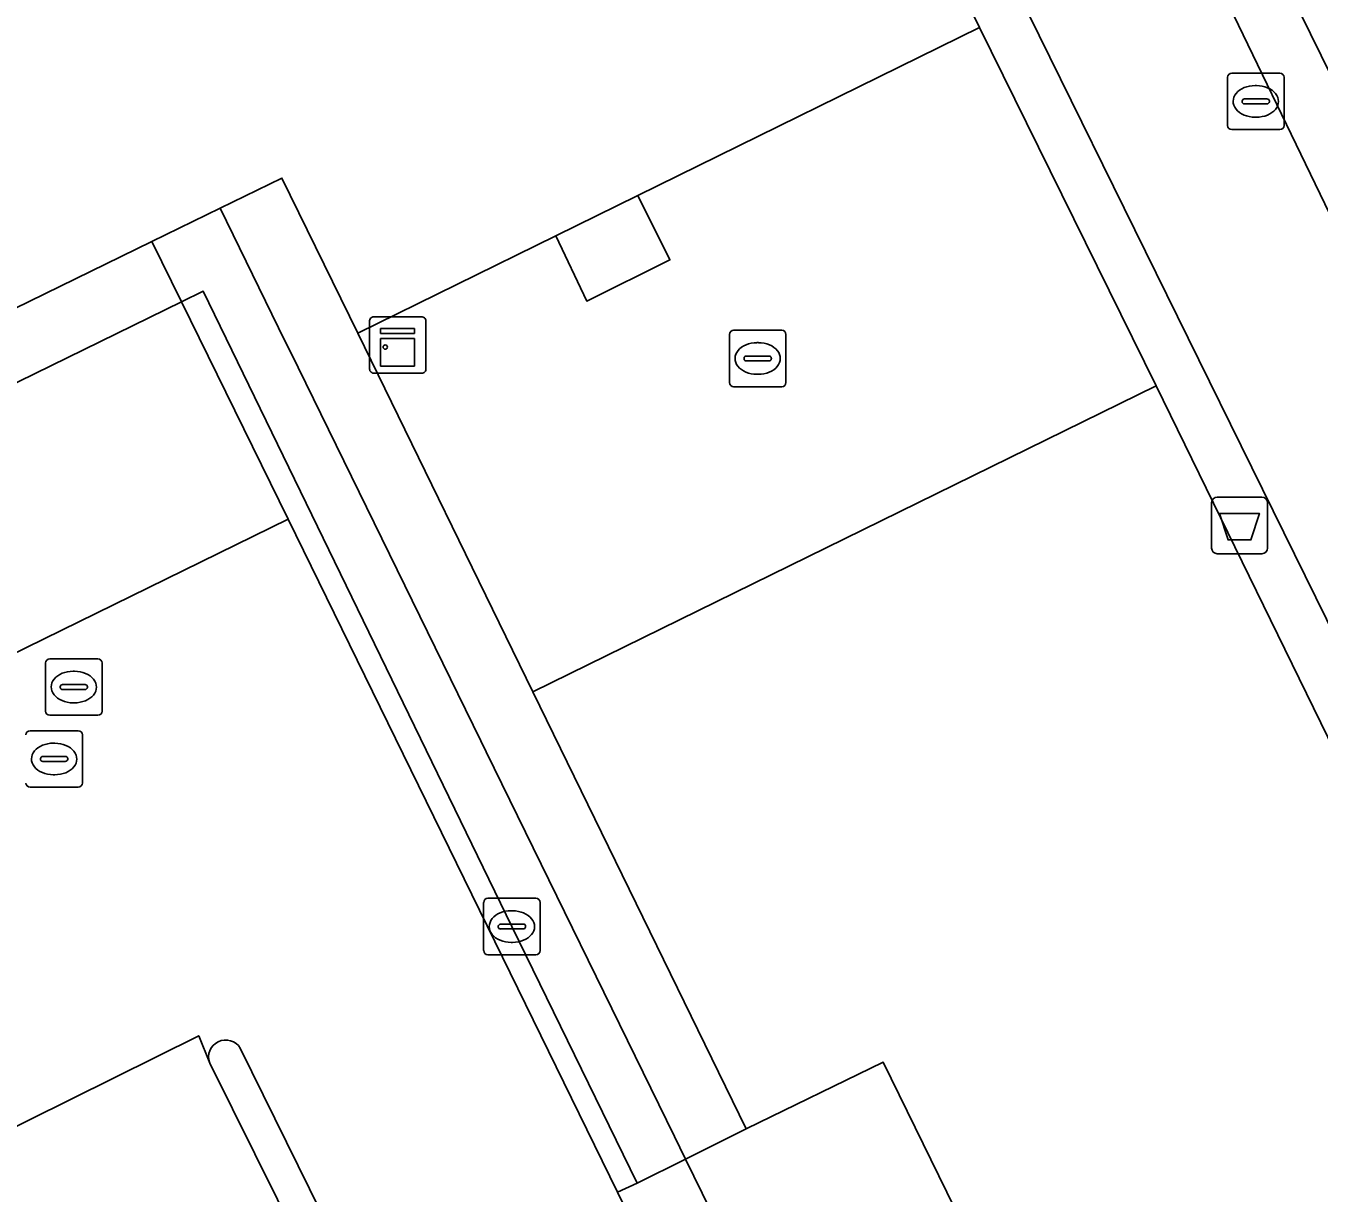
# Model space of a CAD drawing. Extents: x 160455 to 162082, y 388339 to 389736.
# Drawn here: x 160942.82 to 160965.73, y 388835.68 to 388856.35 of the extents above; entities that cross this region are included whole.
import ezdxf

# ---------------------------------------------------------------- set-up
doc = ezdxf.new("R2010")
doc.units = 0
for name, color, linetype in [('IMGEO_Afvalbak', 7, 'Continuous'), ('IMGEO_Erf', 7, 'Continuous'), ('IMGEO_Kast', 7, 'Continuous'), ('IMGEO_Kolk', 7, 'Continuous'), ('IMGEO_Pand', 7, 'Continuous'), ('IMGEO_Pand_overbouw', 7, 'Continuous'), ('IMGEO_Parkeervlak_open', 7, 'Continuous'), ('IMGEO_Rijbaan_lokaal_open', 7, 'Continuous'), ('IMGEO_Rioolput', 7, 'Continuous'), ('IMGEO_Verkeerseiland_open', 7, 'Continuous'), ('IMGEO_Voetpad_open', 7, 'Continuous')]:
    doc.layers.add(name, color=color, linetype=linetype)

msp = doc.modelspace()

# ---------------------------------------------------------------- linework, layer by layer
at = {"layer": 'IMGEO_Afvalbak'}
for p, q in [((160963.826, 388847.107), (160963.826, 388847.907)), ((160963.826, 388847.907), (160963.826, 388847.107)), ((160963.926, 388848.007), (160964.716, 388848.007)), ((160964.716, 388848.007), (160963.926, 388848.007)), ((160964.816, 388847.907), (160964.816, 388847.107)), ((160964.816, 388847.107), (160964.816, 388847.907)), ((160964.716, 388847.007), (160963.926, 388847.007)), ((160963.926, 388847.007), (160964.716, 388847.007))]:
    msp.add_line(p, q, dxfattribs=at)
msp.add_lwpolyline([(160963.969, 388847.721), (160964.673, 388847.721), (160964.524, 388847.251), (160964.118, 388847.251), (160963.969, 388847.721)], dxfattribs=at)
for centre, start, end in [((160963.926, 388847.907), 90, 180), ((160963.926, 388847.907), 90, 180), ((160964.716, 388847.907), 0, 90), ((160964.716, 388847.907), 360, 90), ((160963.926, 388847.107), 180, 270), ((160963.926, 388847.107), 180, 270), ((160964.716, 388847.107), 270, 0), ((160964.716, 388847.107), 270, 0)]:
    msp.add_arc(centre, 0.1, start, end, dxfattribs=at)
at = {"layer": 'IMGEO_Erf'}
msp.add_lwpolyline([(160953.666, 388853.353), (160952.208, 388852.636), (160952.757, 388851.479), (160954.232, 388852.21)], close=True, dxfattribs=at)
at = {"layer": 'IMGEO_Kast'}
for p, q in [((160948.911, 388850.277), (160948.911, 388851.118)), ((160948.911, 388851.118), (160948.911, 388850.277)), ((160948.986, 388851.202), (160949.827, 388851.202)), ((160949.827, 388851.202), (160948.986, 388851.202)), ((160949.911, 388851.127), (160949.911, 388850.286)), ((160949.911, 388850.286), (160949.911, 388851.127)), ((160949.836, 388850.202), (160948.995, 388850.202)), ((160948.995, 388850.202), (160949.836, 388850.202))]:
    msp.add_line(p, q, dxfattribs=at)
for points in [[(160949.106, 388850.992), (160949.706, 388850.992), (160949.706, 388850.907), (160949.106, 388850.907), (160949.106, 388850.992)], [(160949.106, 388850.817), (160949.706, 388850.817), (160949.706, 388850.328), (160949.106, 388850.328), (160949.106, 388850.817)]]:
    msp.add_lwpolyline(points, dxfattribs=at)
msp.add_circle((160949.19, 388850.666), 0.0377, dxfattribs=at)
for centre, start, end in [((160948.989, 388851.124), 92.4484, 184.2845), ((160948.989, 388851.124), 92.4484, 184.2845), ((160949.833, 388851.124), 2.4484, 94.2845), ((160949.833, 388851.124), 2.4484, 94.2845), ((160948.989, 388850.28), 182.4484, 274.2845), ((160948.989, 388850.28), 182.4484, 274.2845), ((160949.833, 388850.28), 272.4484, 4.2845), ((160949.833, 388850.28), 272.4484, 4.2845)]:
    msp.add_arc(centre, 0.0779, start, end, dxfattribs=at)
at = {"layer": 'IMGEO_Kolk'}
for p, q in [((160955.285, 388850.038), (160955.285, 388850.89)), ((160955.36, 388850.964), (160956.212, 388850.964)), ((160956.286, 388850.89), (160956.286, 388850.038)), ((160955.773, 388850.744), (160955.798, 388850.744)), ((160955.544, 388850.458), (160955.544, 388850.47)), ((160955.982, 388850.421), (160955.584, 388850.421)), ((160955.587, 388850.507), (160955.985, 388850.507)), ((160956.028, 388850.47), (160956.028, 388850.458)), ((160955.796, 388850.184), (160955.771, 388850.184)), ((160956.212, 388849.964), (160955.36, 388849.964)), ((160950.932, 388839.977), (160950.932, 388840.829)), ((160951.007, 388840.903), (160951.859, 388840.903)), ((160951.933, 388840.829), (160951.933, 388839.977)), ((160951.42, 388840.683), (160951.445, 388840.683)), ((160951.191, 388840.397), (160951.191, 388840.409)), ((160951.629, 388840.36), (160951.231, 388840.36)), ((160951.234, 388840.446), (160951.632, 388840.446)), ((160951.675, 388840.409), (160951.675, 388840.397)), ((160951.443, 388840.123), (160951.418, 388840.123)), ((160951.859, 388839.903), (160951.007, 388839.903))]:
    msp.add_line(p, q, dxfattribs=at)
for points in [[(160955.285, 388850.038), (160955.285, 388850.89)], [(160955.36, 388850.964), (160956.212, 388850.964)], [(160956.286, 388850.89), (160956.286, 388850.038)], [(160956.212, 388849.964), (160955.36, 388849.964)], [(160950.932, 388839.977), (160950.932, 388840.829)], [(160951.007, 388840.903), (160951.859, 388840.903)], [(160951.933, 388840.829), (160951.933, 388839.977)], [(160951.859, 388839.903), (160951.007, 388839.903)]]:
    msp.add_lwpolyline(points, dxfattribs=at)
for centre, radius, start, end in [((160955.362, 388850.888), 0.0765, 91.552, 178.448), ((160955.362, 388850.888), 0.0765, 91.552, 178.448), ((160956.21, 388850.888), 0.0765, 1.552, 88.448), ((160956.21, 388850.888), 0.0765, 1.552, 88.448), ((160955.584, 388850.467), 0.0403, 85.8775, 175.7526), ((160955.581, 388850.457), 0.0366, 178.938, 274.7102), ((160955.985, 388850.464), 0.043, 264.8664, 352.4533), ((160955.989, 388850.469), 0.0386, 1.7309, 96.639), ((160955.362, 388850.04), 0.0765, 181.552, 268.448), ((160955.362, 388850.04), 0.0765, 181.552, 268.448), ((160956.21, 388850.04), 0.0765, 271.552, 358.448), ((160956.21, 388850.04), 0.0765, 271.552, 358.448), ((160951.009, 388840.827), 0.0765, 91.552, 178.448), ((160951.009, 388840.827), 0.0765, 91.552, 178.448), ((160951.857, 388840.827), 0.0765, 1.552, 88.448), ((160951.857, 388840.827), 0.0765, 1.552, 88.448), ((160951.231, 388840.406), 0.0403, 85.8775, 175.7526), ((160951.228, 388840.396), 0.0366, 178.938, 274.7102), ((160951.632, 388840.403), 0.043, 264.8664, 352.4533), ((160951.636, 388840.408), 0.0386, 1.7309, 96.639), ((160951.009, 388839.979), 0.0765, 181.552, 268.448), ((160951.009, 388839.979), 0.0765, 181.552, 268.448), ((160951.857, 388839.979), 0.0765, 271.552, 358.448), ((160951.857, 388839.979), 0.0765, 271.552, 358.448)]:
    msp.add_arc(centre, radius, start, end, dxfattribs=at)
for centre, major_axis, ratio, start_param, end_param in [((160955.772, 388850.464), (-0.387, 0.002), 0.722429, 4.712389, 7.853982), ((160955.797, 388850.464), (-0.39, 0.002), 0.717154, 1.570796, 4.712389), ((160951.419, 388840.403), (-0.387, 0.002), 0.722429, 4.712389, 7.853982), ((160951.444, 388840.403), (-0.39, 0.002), 0.717154, 1.570796, 4.712389)]:
    msp.add_ellipse(centre, major_axis=major_axis, ratio=ratio, start_param=start_param, end_param=end_param, dxfattribs=at)
at = {"layer": 'IMGEO_Pand'}
msp.add_lwpolyline([(160946.404, 388883.487), (160945.527, 388885.278), (160948.262, 388886.604), (160943.082, 388897.181), (160942.472, 388898.428), (160942.027, 388899.36), (160941.582, 388900.27), (160936.655, 388897.846), (160932.67, 388906.09), (160912.86, 388896.392), (160935.895, 388849.326), (160936.395, 388848.304), (160945.056, 388852.538), (160946.265, 388853.123), (160947.36, 388853.658), (160948.706, 388850.914), (160952.208, 388852.636), (160953.666, 388853.353), (160959.714, 388856.328)], close=True, dxfattribs=at)
msp.add_lwpolyline([(160994.015, 388795.086), (160972.262, 388839.513), (160969.631, 388838.199), (160968.804, 388837.789), (160962.843, 388849.98), (160951.801, 388844.559), (160955.581, 388836.819), (160958.008, 388838.002), (160981.864, 388789.304)], dxfattribs=at)
at = {"layer": 'IMGEO_Pand_overbouw'}
msp.add_lwpolyline([(160948.706, 388850.914), (160951.801, 388844.559), (160962.843, 388849.98), (160959.714, 388856.328), (160953.666, 388853.353), (160952.208, 388852.636)], close=True, dxfattribs=at)
at = {"layer": 'IMGEO_Parkeervlak_open'}
for points in [[(160945.58, 388851.469), (160936.92, 388847.231), (160938.807, 388843.376), (160947.467, 388847.617)], [(160943.632, 388831.78), (160948.078, 388833.964), (160946.08, 388837.986), (160945.885, 388838.47), (160942.121, 388836.604), (160941.424, 388836.258)], [(160954.509, 388836.286), (160957.747, 388829.674), (160957.844, 388829.476), (160961.184, 388822.655), (160961.281, 388822.457), (160964.601, 388815.677), (160964.697, 388815.479), (160968.02, 388808.694), (160968.117, 388808.496), (160971.445, 388801.7), (160971.541, 388801.502), (160974.872, 388794.7), (160974.969, 388794.502), (160978.315, 388787.67), (160978.413, 388787.472), (160981.864, 388789.304), (160958.008, 388838.002), (160955.581, 388836.819)]]:
    msp.add_lwpolyline(points, close=True, dxfattribs=at)
at = {"layer": 'IMGEO_Rijbaan_lokaal_open'}
for points in [[(160953.303, 388835.701), (160947.467, 388847.617), (160938.807, 388843.376), (160942.121, 388836.604), (160945.885, 388838.47), (160946.08, 388837.986)], [(160946.622, 388838.248), (160948.872, 388833.674), (160969.637, 388791.303), (160967.282, 388790.15), (160975.724, 388773.041), (160982.393, 388776.332), (160979.119, 388783.035), (160977.581, 388786.134), (160953.303, 388835.701)]]:
    msp.add_lwpolyline(points, dxfattribs=at)
msp.add_arc((160946.363, 388838.092), 0.302, 31.1404, 200.4574, dxfattribs=at)
at = {"layer": 'IMGEO_Rioolput'}
for p, q in [((160964.183, 388855.517), (160965.035, 388855.517)), ((160964.108, 388854.591), (160964.108, 388855.443)), ((160964.596, 388855.297), (160964.621, 388855.297)), ((160965.109, 388855.443), (160965.109, 388854.591)), ((160964.367, 388855.011), (160964.367, 388855.023)), ((160964.41, 388855.06), (160964.808, 388855.06)), ((160964.851, 388855.023), (160964.851, 388855.011)), ((160964.805, 388854.974), (160964.407, 388854.974)), ((160964.619, 388854.737), (160964.594, 388854.737)), ((160965.035, 388854.517), (160964.183, 388854.517)), ((160943.247, 388845.145), (160944.099, 388845.145)), ((160943.172, 388844.219), (160943.172, 388845.071)), ((160943.66, 388844.925), (160943.685, 388844.925)), ((160944.173, 388845.071), (160944.173, 388844.219)), ((160943.474, 388844.688), (160943.872, 388844.688)), ((160943.431, 388844.639), (160943.431, 388844.651)), ((160943.869, 388844.602), (160943.471, 388844.602)), ((160943.915, 388844.651), (160943.915, 388844.639)), ((160943.683, 388844.365), (160943.658, 388844.365)), ((160944.099, 388844.145), (160943.247, 388844.145)), ((160942.898, 388843.871), (160943.75, 388843.871)), ((160943.824, 388843.797), (160943.824, 388842.945)), ((160943.311, 388843.651), (160943.336, 388843.651)), ((160943.082, 388843.365), (160943.082, 388843.377)), ((160943.52, 388843.328), (160943.122, 388843.328)), ((160943.125, 388843.414), (160943.523, 388843.414)), ((160943.566, 388843.377), (160943.566, 388843.365)), ((160943.334, 388843.091), (160943.309, 388843.091)), ((160943.75, 388842.871), (160942.898, 388842.871))]:
    msp.add_line(p, q, dxfattribs=at)
for points in [[(160964.183, 388855.517), (160965.035, 388855.517)], [(160964.108, 388854.591), (160964.108, 388855.443)], [(160965.109, 388855.443), (160965.109, 388854.591)], [(160965.035, 388854.517), (160964.183, 388854.517)], [(160943.247, 388845.145), (160944.099, 388845.145)], [(160943.172, 388844.219), (160943.172, 388845.071)], [(160944.173, 388845.071), (160944.173, 388844.219)], [(160944.099, 388844.145), (160943.247, 388844.145)], [(160942.898, 388843.871), (160943.75, 388843.871)], [(160943.824, 388843.797), (160943.824, 388842.945)], [(160943.75, 388842.871), (160942.898, 388842.871)]]:
    msp.add_lwpolyline(points, dxfattribs=at)
for centre, radius, start, end in [((160964.185, 388855.441), 0.0765, 91.552, 178.448), ((160964.185, 388855.441), 0.0765, 91.552, 178.448), ((160965.033, 388855.441), 0.0765, 1.552, 88.448), ((160965.033, 388855.441), 0.0765, 1.552, 88.448), ((160964.407, 388855.02), 0.0403, 85.8775, 175.7526), ((160964.404, 388855.01), 0.0366, 178.938, 274.7102), ((160964.808, 388855.017), 0.043, 264.8664, 352.4533), ((160964.812, 388855.022), 0.0386, 1.7309, 96.639), ((160964.185, 388854.593), 0.0765, 181.552, 268.448), ((160964.185, 388854.593), 0.0765, 181.552, 268.448), ((160965.033, 388854.593), 0.0765, 271.552, 358.448), ((160965.033, 388854.593), 0.0765, 271.552, 358.448), ((160943.249, 388845.069), 0.0765, 91.552, 178.448), ((160943.249, 388845.069), 0.0765, 91.552, 178.448), ((160944.097, 388845.069), 0.0765, 1.552, 88.448), ((160944.097, 388845.069), 0.0765, 1.552, 88.448), ((160943.471, 388844.648), 0.0403, 85.8775, 175.7526), ((160943.876, 388844.65), 0.0386, 1.7309, 96.639), ((160943.468, 388844.638), 0.0366, 178.938, 274.7102), ((160943.872, 388844.645), 0.043, 264.8664, 352.4533), ((160943.249, 388844.221), 0.0765, 181.552, 268.448), ((160943.249, 388844.221), 0.0765, 181.552, 268.448), ((160944.097, 388844.221), 0.0765, 271.552, 358.448), ((160944.097, 388844.221), 0.0765, 271.552, 358.448), ((160942.9, 388843.795), 0.0765, 91.552, 178.448), ((160942.9, 388843.795), 0.0765, 91.552, 178.448), ((160943.748, 388843.795), 0.0765, 1.552, 88.448), ((160943.748, 388843.795), 0.0765, 1.552, 88.448), ((160943.122, 388843.374), 0.0403, 85.8775, 175.7526), ((160943.119, 388843.364), 0.0366, 178.938, 274.7102), ((160943.523, 388843.371), 0.043, 264.8664, 352.4533), ((160943.527, 388843.376), 0.0386, 1.7309, 96.639), ((160942.9, 388842.947), 0.0765, 181.552, 268.448), ((160942.9, 388842.947), 0.0765, 181.552, 268.448), ((160943.748, 388842.947), 0.0765, 271.552, 358.448), ((160943.748, 388842.947), 0.0765, 271.552, 358.448)]:
    msp.add_arc(centre, radius, start, end, dxfattribs=at)
for centre, major_axis, ratio, start_param, end_param in [((160964.595, 388855.017), (-0.387, 0.002), 0.722429, 4.712389, 7.853982), ((160964.62, 388855.017), (-0.39, 0.002), 0.717154, 1.570796, 4.712389), ((160943.659, 388844.645), (-0.387, 0.002), 0.722429, 4.712389, 7.853982), ((160943.684, 388844.645), (-0.39, 0.002), 0.717154, 1.570796, 4.712389), ((160943.31, 388843.371), (-0.387, 0.002), 0.722429, 4.712389, 7.853982), ((160943.335, 388843.371), (-0.39, 0.002), 0.717154, 1.570796, 4.712389)]:
    msp.add_ellipse(centre, major_axis=major_axis, ratio=ratio, start_param=start_param, end_param=end_param, dxfattribs=at)
at = {"layer": 'IMGEO_Verkeerseiland_open'}
msp.add_lwpolyline([(160946.08, 388837.986), (160948.078, 388833.964), (160943.632, 388831.78), (160962.415, 388793.207), (160962.686, 388793.342), (160962.609, 388793.497), (160944.14, 388831.355), (160948.872, 388833.674), (160946.622, 388838.248)], dxfattribs=at)
msp.add_arc((160946.363, 388838.092), 0.302, 31.1404, 200.4574, dxfattribs=at)
at = {"layer": 'IMGEO_Voetpad_open'}
for points in [[(160947.014, 388884.131), (160951.4, 388886.278), (160945.5, 388898.364), (160943.082, 388897.181), (160948.262, 388886.604), (160945.527, 388885.278), (160946.404, 388883.487), (160959.714, 388856.328), (160962.843, 388849.98), (160968.804, 388837.789), (160969.631, 388838.199)], [(160968.207, 388851.798), (160967.226, 388853.81), (160965.786, 388856.765), (160954.001, 388880.949), (160953.626, 388880.772), (160955.917, 388876.08), (160957.838, 388872.115), (160956.869, 388871.643), (160958.323, 388868.654), (160959.297, 388869.127), (160961.258, 388865.103), (160963.876, 388859.674), (160967.853, 388851.597), (160972.565, 388841.887), (160978.889, 388828.943), (160979.24, 388829.116)], [(160966.856, 388851.087), (160967.853, 388851.597), (160963.876, 388859.674), (160962.94, 388859.194)], [(160962.843, 388849.98), (160959.714, 388856.328), (160953.666, 388853.353), (160954.232, 388852.21), (160952.757, 388851.479), (160952.208, 388852.636), (160948.706, 388850.914), (160947.36, 388853.658), (160946.265, 388853.123), (160947.413, 388850.779), (160947.51, 388850.581), (160950.882, 388843.694), (160950.979, 388843.496), (160954.313, 388836.687), (160954.41, 388836.489), (160954.509, 388836.286), (160955.581, 388836.819), (160951.801, 388844.559)], [(160954.41, 388836.489), (160954.313, 388836.687), (160950.979, 388843.496), (160950.882, 388843.694), (160947.51, 388850.581), (160947.413, 388850.779), (160946.265, 388853.123), (160945.056, 388852.538), (160945.58, 388851.469), (160945.962, 388851.656), (160951.431, 388840.403), (160953.653, 388835.86), (160954.509, 388836.286)], [(160936.92, 388847.231), (160945.58, 388851.469), (160945.056, 388852.538), (160936.395, 388848.304)], [(160945.962, 388851.656), (160945.58, 388851.469), (160947.467, 388847.617), (160953.303, 388835.701), (160953.653, 388835.86), (160951.431, 388840.403)], [(160953.303, 388835.701), (160977.581, 388786.134), (160977.52, 388786.299), (160977.521, 388786.937), (160978.413, 388787.472), (160978.315, 388787.67), (160974.969, 388794.502), (160974.872, 388794.7), (160971.541, 388801.502), (160971.445, 388801.7), (160968.117, 388808.496), (160968.02, 388808.694), (160964.697, 388815.479), (160964.601, 388815.677), (160961.281, 388822.457), (160961.184, 388822.655), (160957.844, 388829.476), (160957.747, 388829.674), (160954.509, 388836.286), (160953.653, 388835.86)]]:
    msp.add_lwpolyline(points, close=True, dxfattribs=at)
msp.add_lwpolyline([(160978.413, 388827.493), (160971.593, 388841.435), (160966.856, 388851.087), (160962.94, 388859.194), (160960.29, 388864.629), (160958.323, 388868.654), (160956.869, 388871.643), (160954.941, 388875.6), (160952.64, 388880.307), (160952.119, 388881.376), (160953.466, 388882.047), (160951.4, 388886.278), (160947.014, 388884.131), (160969.631, 388838.199), (160972.262, 388839.513), (160994.015, 388795.086)], dxfattribs=at)

doc.saveas('drawing.dxf')
